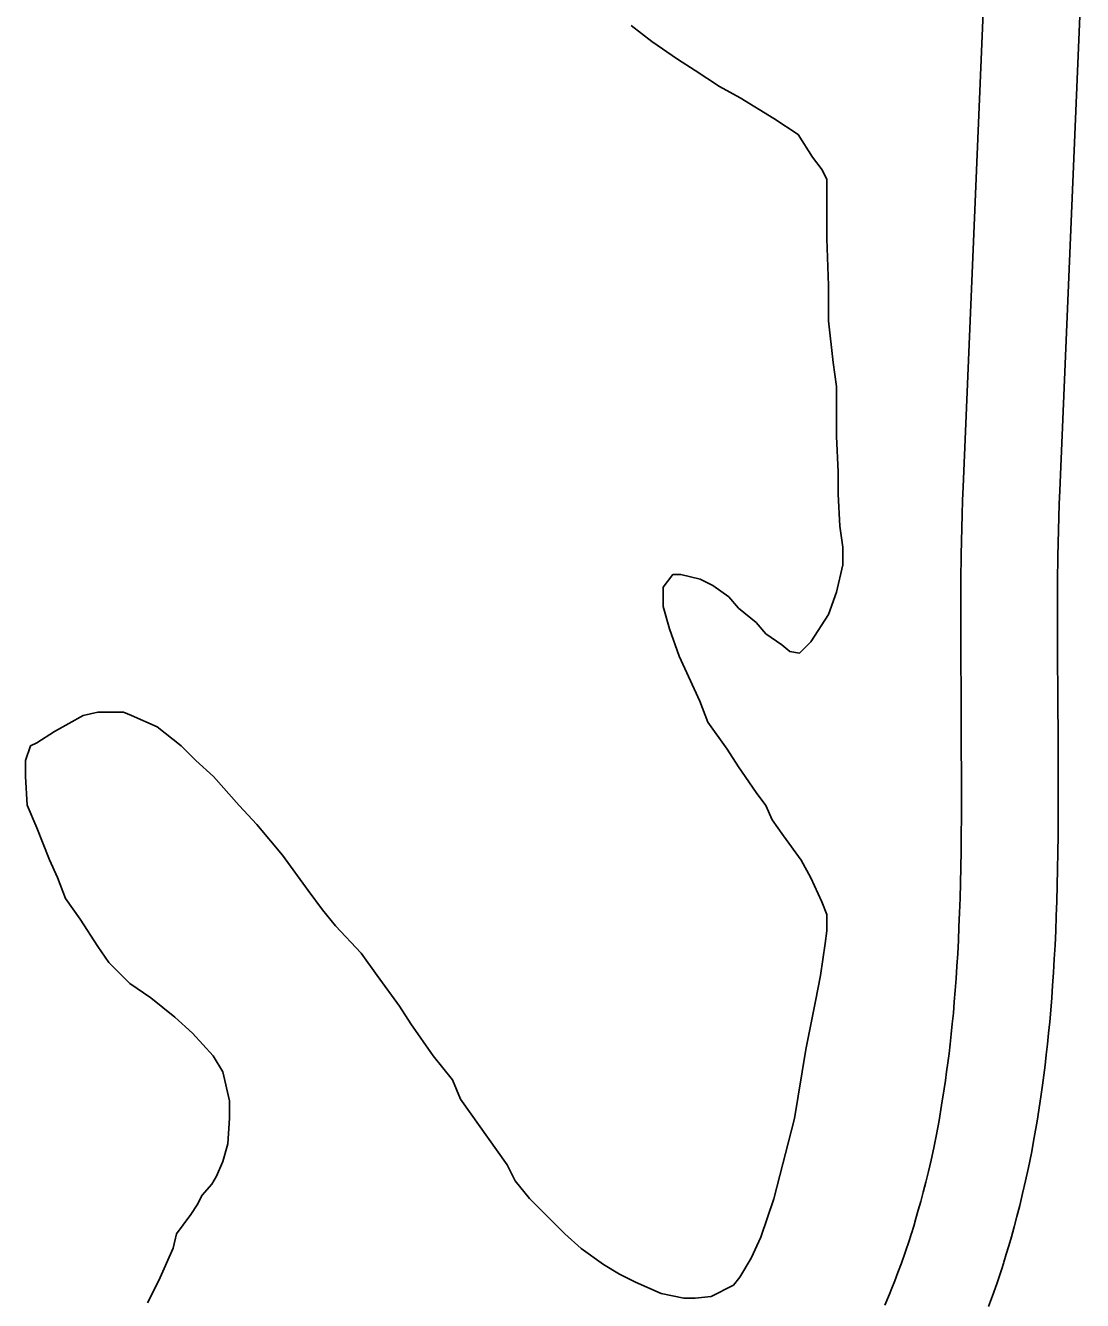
# Model space of a CAD drawing. Extents: x 3263578 to 3301413, y 764927 to 798602.
# Drawn here: x 3295394.9 to 3295722.7, y 789113.7 to 789509.3 of the extents above; entities that cross this region are included whole.
import ezdxf

# ---------------------------------------------------------------- set-up
doc = ezdxf.new("R2010")
doc.units = 0
doc.layers.add('V-ROAD-CNTR', color=7, linetype='Continuous')
doc.layers.add('V-SITE-VEGE', color=7, linetype='Continuous')

msp = doc.modelspace()

# ---------------------------------------------------------------- linework, layer by layer
at = {"layer": 'V-ROAD-CNTR'}
for points in [[(3295692.68, 789533.12), (3295685.61, 789366.16), (3295685.44, 789361.84), (3295685.31, 789357.57), (3295685.19, 789353.35), (3295685.03, 789345.09), (3295684.93, 789337.06), (3295684.89, 789329.29), (3295684.88, 789321.77), (3295684.9, 789314.48), (3295684.99, 789300.4), (3295685.08, 789287.23), (3295685.12, 789274.92), (3295685.12, 789269.17), (3295685.11, 789263.61), (3295685.07, 789258.24), (3295685.01, 789253.05), (3295684.92, 789248.04), (3295684.82, 789243.19), (3295684.69, 789238.5), (3295684.54, 789233.98), (3295684.36, 789229.6), (3295684.17, 789225.38), (3295683.95, 789221.3), (3295683.72, 789217.35), (3295683.47, 789213.54), (3295683.2, 789209.86), (3295682.91, 789206.31), (3295682.61, 789202.87), (3295682.29, 789199.56), (3295681.96, 789196.35), (3295681.62, 789193.25), (3295681.27, 789190.26), (3295680.9, 789187.37), (3295680.53, 789184.57), (3295680.16, 789181.88), (3295679.78, 789179.3), (3295678.97, 789174.24), (3295678.16, 789169.54), (3295677.34, 789165.16), (3295676.51, 789161.07), (3295675.69, 789157.26), (3295674.87, 789153.7), (3295674.07, 789150.37), (3295673.28, 789147.27), (3295672.51, 789144.37), (3295671.75, 789141.66), (3295671.02, 789139.12), (3295670.31, 789136.75), (3295669.6, 789134.48)], [(3295722.65, 789531.88), (3295715.59, 789364.96), (3295715.43, 789360.78), (3295715.29, 789356.68), (3295715.18, 789352.64), (3295715.02, 789344.61), (3295714.93, 789336.8), (3295714.89, 789329.2), (3295714.88, 789321.8), (3295714.9, 789314.61), (3295714.99, 789300.6), (3295715.08, 789287.39), (3295715.12, 789274.98), (3295715.12, 789269.12), (3295715.11, 789263.46), (3295715.07, 789257.96), (3295715, 789252.63), (3295714.92, 789247.46), (3295714.81, 789242.45), (3295714.67, 789237.59), (3295714.52, 789232.88), (3295714.34, 789228.32), (3295714.13, 789223.9), (3295713.91, 789219.62), (3295713.66, 789215.47), (3295713.39, 789211.45), (3295713.11, 789207.56), (3295712.8, 789203.78), (3295712.48, 789200.13), (3295712.14, 789196.6), (3295711.79, 789193.17), (3295711.43, 789189.86), (3295711.05, 789186.64), (3295710.66, 789183.54), (3295710.26, 789180.53), (3295709.85, 789177.61), (3295709.43, 789174.76), (3295708.57, 789169.33), (3295707.68, 789164.21), (3295706.79, 789159.43), (3295705.88, 789154.94), (3295704.97, 789150.75), (3295704.08, 789146.82), (3295703.19, 789143.14), (3295702.31, 789139.7), (3295701.45, 789136.48), (3295700.61, 789133.47), (3295699.8, 789130.64), (3295699, 789128), (3295698.26, 789125.6)], [(3295669.65, 789134.61), (3295668.97, 789132.51), (3295667.67, 789128.61), (3295666.49, 789125.25), (3295665.41, 789122.31), (3295664.44, 789119.76), (3295663.56, 789117.53), (3295662.79, 789115.61), (3295661.35, 789112.19)], [(3295698.22, 789125.46), (3295697.49, 789123.18), (3295696.05, 789118.89), (3295694.72, 789115.11), (3295693.51, 789111.81)]]:
    msp.add_lwpolyline(points, dxfattribs=at)
at = {"layer": 'V-SITE-VEGE'}
for p, q in [((3295582.68, 789509.26), (3295589.15, 789504.28)), ((3295589.15, 789504.28), (3295597.12, 789498.8)), ((3295597.12, 789498.8), (3295602.59, 789495.31)), ((3295602.59, 789495.31), (3295610.06, 789490.33)), ((3295610.06, 789490.33), (3295616.53, 789486.84)), ((3295616.53, 789486.84), (3295626.99, 789480.37)), ((3295626.99, 789480.37), (3295634.46, 789475.39)), ((3295634.46, 789475.39), (3295638.94, 789468.42)), ((3295638.94, 789468.42), (3295641.92, 789464.43)), ((3295641.92, 789464.43), (3295643.42, 789461.45)), ((3295643.42, 789461.45), (3295643.41, 789443.02)), ((3295643.41, 789443.02), (3295643.91, 789428.58)), ((3295643.91, 789428.58), (3295643.9, 789417.63)), ((3295643.9, 789417.63), (3295645.39, 789404.68)), ((3295645.39, 789404.68), (3295646.39, 789397.21)), ((3295646.39, 789397.21), (3295646.39, 789381.78)), ((3295646.39, 789381.78), (3295646.88, 789370.82)), ((3295646.88, 789370.82), (3295646.88, 789363.85)), ((3295646.88, 789363.85), (3295647.37, 789353.89)), ((3295647.37, 789353.89), (3295648.37, 789347.42)), ((3295648.37, 789347.42), (3295648.37, 789341.94)), ((3295595.59, 789338.96), (3295592.6, 789334.98)), ((3295598.08, 789338.96), (3295595.59, 789338.96)), ((3295604.05, 789337.47), (3295598.08, 789338.96)), ((3295648.37, 789341.94), (3295646.38, 789333.47)), ((3295592.6, 789334.98), (3295592.6, 789329.01)), ((3295608.03, 789335.47), (3295604.05, 789337.47)), ((3295613.01, 789331.99), (3295608.03, 789335.47)), ((3295616, 789328.5), (3295613.01, 789331.99)), ((3295646.38, 789333.47), (3295643.88, 789326.51)), ((3295592.6, 789329.01), (3295594.58, 789322.03)), ((3295621.48, 789324.02), (3295616, 789328.5)), ((3295624.46, 789320.53), (3295621.48, 789324.02)), ((3295643.88, 789326.51), (3295638.4, 789318.04)), ((3295594.58, 789322.03), (3295597.57, 789313.57)), ((3295629.44, 789317.05), (3295624.46, 789320.53)), ((3295631.93, 789315.06), (3295629.44, 789317.05)), ((3295634.92, 789314.56), (3295631.93, 789315.06)), ((3295638.4, 789318.04), (3295634.92, 789314.56)), ((3295597.57, 789313.57), (3295604.04, 789299.62)), ((3295604.04, 789299.62), (3295606.53, 789293.15)), ((3295412.83, 789295.19), (3295403.87, 789290.21)), ((3295417.32, 789296.18), (3295412.83, 789295.19)), ((3295425.28, 789296.18), (3295417.32, 789296.18)), ((3295427.77, 789295.18), (3295425.28, 789296.18)), ((3295435.74, 789291.7), (3295427.77, 789295.18)), ((3295443.21, 789285.72), (3295435.74, 789291.7)), ((3295606.53, 789293.15), (3295612.5, 789284.69)), ((3295403.87, 789290.21), (3295398.39, 789286.73)), ((3295396.4, 789285.73), (3295394.91, 789281.25)), ((3295398.39, 789286.73), (3295396.4, 789285.73)), ((3295447.69, 789281.24), (3295443.21, 789285.72)), ((3295612.5, 789284.69), (3295615.99, 789279.21)), ((3295394.91, 789281.25), (3295394.91, 789276.27)), ((3295453.16, 789276.26), (3295447.69, 789281.24)), ((3295394.91, 789276.27), (3295395.4, 789267.31)), ((3295461.13, 789267.29), (3295453.16, 789276.26)), ((3295615.99, 789279.21), (3295621.46, 789271.24)), ((3295621.46, 789271.24), (3295624.45, 789267.25)), ((3295395.4, 789267.31), (3295398.39, 789260.33)), ((3295466.6, 789261.32), (3295461.13, 789267.29)), ((3295624.45, 789267.25), (3295626.44, 789262.77)), ((3295398.39, 789260.33), (3295402.37, 789250.38)), ((3295474.57, 789251.85), (3295466.6, 789261.32)), ((3295626.44, 789262.77), (3295629.93, 789257.79)), ((3295629.93, 789257.79), (3295635.4, 789250.32)), ((3295482.53, 789240.9), (3295474.57, 789251.85)), ((3295402.37, 789250.38), (3295404.86, 789244.9)), ((3295635.4, 789250.32), (3295638.39, 789244.84)), ((3295404.86, 789244.9), (3295407.35, 789238.43)), ((3295638.39, 789244.84), (3295641.87, 789237.37)), ((3295487.02, 789234.92), (3295482.53, 789240.9)), ((3295407.35, 789238.43), (3295411.82, 789231.95)), ((3295641.87, 789237.37), (3295643.36, 789233.39)), ((3295411.82, 789231.95), (3295417.3, 789223.48)), ((3295491, 789229.94), (3295487.02, 789234.92)), ((3295643.36, 789233.39), (3295643.36, 789228.41)), ((3295498.96, 789221.48), (3295491, 789229.94)), ((3295643.36, 789228.41), (3295642.87, 789224.43)), ((3295642.87, 789224.43), (3295641.37, 789214.47)), ((3295417.3, 789223.48), (3295420.78, 789218.5)), ((3295503.94, 789214.5), (3295498.96, 789221.48)), ((3295420.78, 789218.5), (3295427.25, 789212.03)), ((3295427.25, 789212.03), (3295433.73, 789207.54)), ((3295510.91, 789205.04), (3295503.94, 789214.5)), ((3295641.37, 789214.47), (3295639.87, 789206.5)), ((3295433.73, 789207.54), (3295441.2, 789201.57)), ((3295514.39, 789199.56), (3295510.91, 789205.04)), ((3295639.87, 789206.5), (3295636.88, 789191.57)), ((3295441.2, 789201.57), (3295446.67, 789196.59)), ((3295446.67, 789196.59), (3295453.14, 789189.62)), ((3295521.36, 789189.6), (3295514.39, 789199.56)), ((3295453.14, 789189.62), (3295456.13, 789184.64)), ((3295527.33, 789182.13), (3295521.36, 789189.6)), ((3295636.88, 789191.57), (3295633.39, 789170.16)), ((3295456.13, 789184.64), (3295458.12, 789175.67)), ((3295529.82, 789176.16), (3295527.33, 789182.13)), ((3295458.12, 789175.67), (3295458.12, 789170.2)), ((3295544.26, 789155.74), (3295529.82, 789176.16)), ((3295458.12, 789170.2), (3295457.62, 789162.23)), ((3295633.39, 789170.16), (3295626.91, 789145.26)), ((3295457.62, 789162.23), (3295456.12, 789156.75)), ((3295456.12, 789156.75), (3295454.13, 789152.27)), ((3295546.74, 789150.76), (3295544.26, 789155.74)), ((3295452.64, 789149.78), (3295449.65, 789146.3)), ((3295454.13, 789152.27), (3295452.64, 789149.78)), ((3295551.23, 789145.28), (3295546.74, 789150.76)), ((3295449.65, 789146.3), (3295448.15, 789143.31)), ((3295562.18, 789134.32), (3295551.23, 789145.28)), ((3295626.91, 789145.26), (3295622.93, 789133.31)), ((3295448.15, 789143.31), (3295446.16, 789140.32)), ((3295446.16, 789140.32), (3295441.68, 789134.35)), ((3295441.68, 789134.35), (3295440.68, 789129.87)), ((3295567.16, 789129.84), (3295562.18, 789134.32)), ((3295622.93, 789133.31), (3295619.94, 789126.84)), ((3295440.68, 789129.87), (3295436.2, 789119.91)), ((3295574.13, 789124.86), (3295567.16, 789129.84)), ((3295619.94, 789126.84), (3295616.45, 789120.86)), ((3295579.1, 789121.87), (3295574.13, 789124.86)), ((3295584.08, 789119.38), (3295579.1, 789121.87)), ((3295436.2, 789119.91), (3295432.71, 789112.94)), ((3295592.05, 789115.89), (3295584.08, 789119.38)), ((3295614.46, 789118.38), (3295607.48, 789114.89)), ((3295616.45, 789120.86), (3295614.46, 789118.38)), ((3295599.02, 789114.4), (3295592.05, 789115.89)), ((3295602.51, 789114.4), (3295599.02, 789114.4)), ((3295607.48, 789114.89), (3295602.51, 789114.4))]:
    msp.add_line(p, q, dxfattribs=at)

doc.saveas('drawing.dxf')
